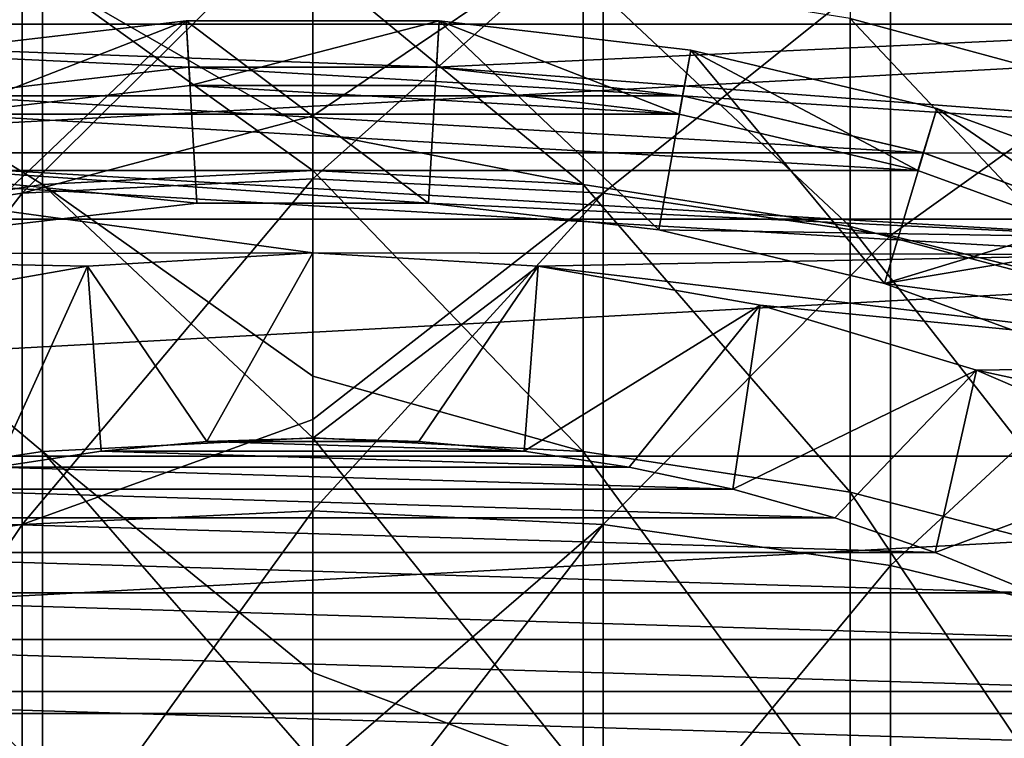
# Model space of a CAD drawing. Header units: millimetres. Extents: x -25 to 64, y -3 to 358.
# Tile 314 of 327: x -1.58 to 3.73, y 350.06 to 353.94. Entities that reach past the tile are written whole.
import ezdxf

# ---------------------------------------------------------------- set-up
doc = ezdxf.new("R2010")
doc.units = ezdxf.units.MM
doc.header["$LTSCALE"] = 52.148148
for name, color, linetype in [('386', 7, 'CONTINUOUS'), ('387', 7, 'CONTINUOUS'), ('388', 7, 'CONTINUOUS'), ('389', 7, 'CONTINUOUS'), ('404', 7, 'CONTINUOUS'), ('435', 7, 'CONTINUOUS'), ('450', 7, 'CONTINUOUS'), ('452', 7, 'CONTINUOUS'), ('453', 7, 'CONTINUOUS'), ('454', 7, 'CONTINUOUS'), ('461', 7, 'CONTINUOUS'), ('462', 7, 'CONTINUOUS'), ('463', 7, 'CONTINUOUS'), ('464', 7, 'CONTINUOUS'), ('466', 7, 'CONTINUOUS'), ('467', 7, 'CONTINUOUS'), ('468', 7, 'CONTINUOUS')]:
    doc.layers.add(name, color=color, linetype=linetype)

msp = doc.modelspace()

# ---------------------------------------------------------------- linework, layer by layer
at = {"layer": '386', "color": 7, "linetype": 'CONTINUOUS', "true_color": 0xaaaaaa}
for points in [[(4.6353, 353.8537, 27.5989), (3.1187, 354.2422, 27.4796), (4.6353, 354.9967, 31.8856), (4.6353, 353.8537, 27.5989)], [(0, 354.5555, 27.3833), (1.5679, 354.4769, 27.4074), (0, 353.417, 24.0321), (0, 354.5555, 27.3833)], [(1.5679, 353.0005, 23.1722), (0, 353.077, 23.1422), (1.5679, 354.4769, 27.4074), (1.5679, 353.0005, 23.1722)], [(1.5679, 354.4769, 27.4074), (0, 353.077, 23.1422), (0, 353.417, 24.0321), (1.5679, 354.4769, 27.4074)], [(3.1187, 354.2422, 27.4796), (1.5679, 353.0005, 23.1722), (1.5679, 354.4769, 27.4074), (3.1187, 354.2422, 27.4796)], [(3.1187, 352.7717, 23.2616), (1.5679, 353.0005, 23.1722), (3.1187, 354.2422, 27.4796), (3.1187, 352.7717, 23.2616)], [(4.6353, 353.8537, 27.5989), (3.1187, 352.7717, 23.2616), (3.1187, 354.2422, 27.4796), (4.6353, 353.8537, 27.5989)], [(4.6353, 352.3933, 23.4097), (3.1187, 352.7717, 23.2616), (4.6353, 353.8537, 27.5989), (4.6353, 352.3933, 23.4097)], [(0, 353.077, 23.1422), (1.5679, 353.0005, 23.1722), (0, 351.7779, 20.0751), (0, 353.077, 23.1422)], [(1.5679, 351.2113, 19.0592), (0, 351.2854, 19.0236), (1.5679, 353.0005, 23.1722), (1.5679, 351.2113, 19.0592)], [(1.5679, 353.0005, 23.1722), (0, 351.2854, 19.0236), (0, 351.7779, 20.0751), (1.5679, 353.0005, 23.1722)], [(3.1187, 352.7717, 23.2616), (1.5679, 351.2113, 19.0592), (1.5679, 353.0005, 23.1722), (3.1187, 352.7717, 23.2616)], [(3.1187, 350.9899, 19.1655), (1.5679, 351.2113, 19.0592), (3.1187, 352.7717, 23.2616), (3.1187, 350.9899, 19.1655)], [(4.6353, 352.3933, 23.4097), (3.1187, 350.9899, 19.1655), (3.1187, 352.7717, 23.2616), (4.6353, 352.3933, 23.4097)], [(4.6353, 350.6236, 19.3414), (3.1187, 350.9899, 19.1655), (4.6353, 352.3933, 23.4097), (4.6353, 350.6236, 19.3414)], [(0, 351.2854, 19.0236), (1.5679, 351.2113, 19.0592), (0, 349.8607, 16.2451), (0, 351.2854, 19.0236)], [(1.5679, 349.1195, 15.0916), (0, 349.1907, 15.0505), (1.5679, 351.2113, 19.0592), (1.5679, 349.1195, 15.0916)], [(1.5679, 351.2113, 19.0592), (0, 349.1907, 15.0505), (0, 349.8607, 16.2451), (1.5679, 351.2113, 19.0592)], [(3.1187, 350.9899, 19.1655), (1.5679, 349.1195, 15.0916), (1.5679, 351.2113, 19.0592), (3.1187, 350.9899, 19.1655)], [(3.1187, 348.9066, 15.2142), (1.5679, 349.1195, 15.0916), (3.1187, 350.9899, 19.1655), (3.1187, 348.9066, 15.2142)], [(4.6353, 350.6236, 19.3414), (3.1187, 348.9066, 15.2142), (3.1187, 350.9899, 19.1655), (4.6353, 350.6236, 19.3414)], [(4.6353, 348.5545, 15.417), (3.1187, 348.9066, 15.2142), (4.6353, 350.6236, 19.3414), (4.6353, 348.5545, 15.417)]]:
    msp.add_3dface(points, dxfattribs=at)
at = {"layer": '387', "color": 7, "linetype": 'CONTINUOUS', "true_color": 0xaaaaaa}
for points in [[(0, 354.5555, 27.3833), (0, 353.417, 24.0321), (-1.5679, 353.0005, 23.1722), (0, 354.5555, 27.3833)], [(0, 354.5555, 27.3833), (-1.5679, 353.0005, 23.1722), (-1.5679, 354.4769, 27.4074), (0, 354.5555, 27.3833)], [(-1.5679, 353.0005, 23.1722), (-3.1187, 352.7717, 23.2616), (-1.5679, 354.4769, 27.4074), (-1.5679, 353.0005, 23.1722)], [(-1.5679, 354.4769, 27.4074), (-3.1187, 352.7717, 23.2616), (-3.1187, 354.2422, 27.4796), (-1.5679, 354.4769, 27.4074)], [(0, 353.417, 24.0321), (0, 353.077, 23.1422), (-1.5679, 353.0005, 23.1722), (0, 353.417, 24.0321)], [(0, 353.077, 23.1422), (0, 351.7779, 20.0751), (-1.5679, 351.2113, 19.0592), (0, 353.077, 23.1422)], [(0, 353.077, 23.1422), (-1.5679, 351.2113, 19.0592), (-1.5679, 353.0005, 23.1722), (0, 353.077, 23.1422)], [(-1.5679, 351.2113, 19.0592), (-3.1187, 350.9899, 19.1655), (-1.5679, 353.0005, 23.1722), (-1.5679, 351.2113, 19.0592)], [(-1.5679, 353.0005, 23.1722), (-3.1187, 350.9899, 19.1655), (-3.1187, 352.7717, 23.2616), (-1.5679, 353.0005, 23.1722)], [(0, 351.7779, 20.0751), (0, 351.2854, 19.0236), (-1.5679, 351.2113, 19.0592), (0, 351.7779, 20.0751)], [(0, 351.2854, 19.0236), (0, 349.8607, 16.2451), (-1.5679, 349.1195, 15.0916), (0, 351.2854, 19.0236)], [(0, 351.2854, 19.0236), (-1.5679, 349.1195, 15.0916), (-1.5679, 351.2113, 19.0592), (0, 351.2854, 19.0236)], [(-1.5679, 349.1195, 15.0916), (-3.1187, 348.9066, 15.2142), (-1.5679, 351.2113, 19.0592), (-1.5679, 349.1195, 15.0916)], [(-1.5679, 351.2113, 19.0592), (-3.1187, 348.9066, 15.2142), (-3.1187, 350.9899, 19.1655), (-1.5679, 351.2113, 19.0592)]]:
    msp.add_3dface(points, dxfattribs=at)
at = {"layer": '388', "color": 7, "linetype": 'CONTINUOUS', "true_color": 0xaaaaaa}
for points in [[(0, 354.2498, 32.0551), (-1.4596, 354.1726, 32.0726), (0, 353.3303, 28.5186), (0, 354.2498, 32.0551)], [(-2.9021, 353.942, 32.1249), (-1.4596, 353.046, 27.847), (-1.4596, 354.1726, 32.0726), (-2.9021, 353.942, 32.1249)], [(-1.4596, 353.046, 27.847), (0, 353.1216, 27.8237), (-1.4596, 354.1726, 32.0726), (-1.4596, 353.046, 27.847)], [(-1.4596, 354.1726, 32.0726), (0, 353.1216, 27.8237), (0, 353.3303, 28.5186), (-1.4596, 354.1726, 32.0726)], [(-2.9021, 352.8199, 27.9164), (-1.4596, 353.046, 27.847), (-2.9021, 353.942, 32.1249), (-2.9021, 352.8199, 27.9164)], [(0, 353.1216, 27.8237), (-1.4596, 353.046, 27.847), (0, 352.0116, 24.5563), (0, 353.1216, 27.8237)], [(-2.9021, 352.8199, 27.9164), (-1.4596, 351.6064, 23.7175), (-1.4596, 353.046, 27.847), (-2.9021, 352.8199, 27.9164)], [(-1.4596, 351.6064, 23.7175), (0, 351.6801, 23.6887), (-1.4596, 353.046, 27.847), (-1.4596, 351.6064, 23.7175)], [(-1.4596, 353.046, 27.847), (0, 351.6801, 23.6887), (0, 352.0116, 24.5563), (-1.4596, 353.046, 27.847)], [(-2.9021, 351.3861, 23.8036), (-1.4596, 351.6064, 23.7175), (-2.9021, 352.8199, 27.9164), (-2.9021, 351.3861, 23.8036)], [(0, 351.6801, 23.6887), (-1.4596, 351.6064, 23.7175), (0, 350.4135, 20.6982), (0, 351.6801, 23.6887)], [(-2.9021, 351.3861, 23.8036), (-1.4596, 349.8619, 19.7073), (-1.4596, 351.6064, 23.7175), (-2.9021, 351.3861, 23.8036)], [(-1.4596, 349.8619, 19.7073), (0, 349.9332, 19.673), (-1.4596, 351.6064, 23.7175), (-1.4596, 349.8619, 19.7073)], [(-1.4596, 351.6064, 23.7175), (0, 349.9332, 19.673), (0, 350.4135, 20.6982), (-1.4596, 351.6064, 23.7175)], [(-2.9021, 349.6487, 19.8097), (-1.4596, 349.8619, 19.7073), (-2.9021, 351.3861, 23.8036), (-2.9021, 349.6487, 19.8097)]]:
    msp.add_3dface(points, dxfattribs=at)
at = {"layer": '389', "color": 7, "linetype": 'CONTINUOUS', "true_color": 0xaaaaaa}
for points in [[(2.9021, 353.942, 32.1249), (4.3106, 353.5606, 32.2114), (2.9021, 354.7461, 36.4055), (2.9021, 353.942, 32.1249)], [(2.9021, 354.7461, 36.4055), (4.3106, 353.5606, 32.2114), (4.3106, 354.3594, 36.4633), (2.9021, 354.7461, 36.4055)], [(0, 354.2498, 32.0551), (0, 353.3303, 28.5186), (1.4596, 353.046, 27.847), (0, 354.2498, 32.0551)], [(0, 354.2498, 32.0551), (1.4596, 353.046, 27.847), (1.4596, 354.1726, 32.0726), (0, 354.2498, 32.0551)], [(1.4596, 353.046, 27.847), (2.9021, 352.8199, 27.9164), (1.4596, 354.1726, 32.0726), (1.4596, 353.046, 27.847)], [(1.4596, 354.1726, 32.0726), (2.9021, 352.8199, 27.9164), (2.9021, 353.942, 32.1249), (1.4596, 354.1726, 32.0726)], [(2.9021, 352.8199, 27.9164), (4.3106, 352.4461, 28.0312), (2.9021, 353.942, 32.1249), (2.9021, 352.8199, 27.9164)], [(2.9021, 353.942, 32.1249), (4.3106, 352.4461, 28.0312), (4.3106, 353.5606, 32.2114), (2.9021, 353.942, 32.1249)], [(0, 353.3303, 28.5186), (0, 353.1216, 27.8237), (1.4596, 353.046, 27.847), (0, 353.3303, 28.5186)], [(0, 353.1216, 27.8237), (0, 352.0116, 24.5563), (1.4596, 351.6064, 23.7175), (0, 353.1216, 27.8237)], [(0, 353.1216, 27.8237), (1.4596, 351.6064, 23.7175), (1.4596, 353.046, 27.847), (0, 353.1216, 27.8237)], [(1.4596, 351.6064, 23.7175), (2.9021, 351.3861, 23.8036), (1.4596, 353.046, 27.847), (1.4596, 351.6064, 23.7175)], [(1.4596, 353.046, 27.847), (2.9021, 351.3861, 23.8036), (2.9021, 352.8199, 27.9164), (1.4596, 353.046, 27.847)], [(2.9021, 351.3861, 23.8036), (4.3106, 351.0219, 23.9461), (2.9021, 352.8199, 27.9164), (2.9021, 351.3861, 23.8036)], [(2.9021, 352.8199, 27.9164), (4.3106, 351.0219, 23.9461), (4.3106, 352.4461, 28.0312), (2.9021, 352.8199, 27.9164)], [(0, 352.0116, 24.5563), (0, 351.6801, 23.6887), (1.4596, 351.6064, 23.7175), (0, 352.0116, 24.5563)], [(0, 351.6801, 23.6887), (0, 350.4135, 20.6982), (1.4596, 349.8619, 19.7073), (0, 351.6801, 23.6887)], [(0, 351.6801, 23.6887), (1.4596, 349.8619, 19.7073), (1.4596, 351.6064, 23.7175), (0, 351.6801, 23.6887)], [(1.4596, 349.8619, 19.7073), (2.9021, 349.6487, 19.8097), (1.4596, 351.6064, 23.7175), (1.4596, 349.8619, 19.7073)], [(1.4596, 351.6064, 23.7175), (2.9021, 349.6487, 19.8097), (2.9021, 351.3861, 23.8036), (1.4596, 351.6064, 23.7175)], [(2.9021, 349.6487, 19.8097), (4.3106, 349.2962, 19.979), (2.9021, 351.3861, 23.8036), (2.9021, 349.6487, 19.8097)], [(2.9021, 351.3861, 23.8036), (4.3106, 349.2962, 19.979), (4.3106, 351.0219, 23.9461), (2.9021, 351.3861, 23.8036)], [(0, 350.4135, 20.6982), (0, 349.9332, 19.673), (1.4596, 349.8619, 19.7073), (0, 350.4135, 20.6982)]]:
    msp.add_3dface(points, dxfattribs=at)
at = {"layer": '404', "color": 7, "linetype": 'CONTINUOUS', "true_color": 0x323232}
for points in [[(-4.2935, 354.4705, 67), (5.6404, 353.9127, 67), (-5.6404, 353.9127, 67), (-4.2935, 354.4705, 67)], [(4.2935, 354.4705, 67), (5.6404, 353.9127, 67), (-4.2935, 354.4705, 67), (4.2935, 354.4705, 67)], [(-5.6404, 353.9127, 67), (5.6404, 353.9127, 67), (0.6687, 353.6805, 67), (-5.6404, 353.9127, 67)], [(-1.9971, 353.5253, 67), (-5.6404, 353.9127, 67), (-0.6687, 353.6805, 67), (-1.9971, 353.5253, 67)], [(-0.6687, 353.6805, 67), (-5.6404, 353.9127, 67), (0.6687, 353.6805, 67), (-0.6687, 353.6805, 67)], [(5.6404, 353.9127, 67), (6.9164, 353.2074, 67), (0.6687, 353.6805, 67), (5.6404, 353.9127, 67)], [(0.6687, 353.6805, 67), (6.9164, 353.2074, 67), (1.9971, 353.5253, 67), (0.6687, 353.6805, 67)], [(1.9971, 353.5253, 67), (6.9164, 353.2074, 67), (3.2982, 353.2169, 67), (1.9971, 353.5253, 67)], [(3.2982, 353.2169, 67), (6.9164, 353.2074, 67), (4.5548, 352.7596, 67), (3.2982, 353.2169, 67)]]:
    msp.add_3dface(points, dxfattribs=at)
at = {"layer": '435', "color": 7, "linetype": 'CONTINUOUS', "true_color": 0x323232}
for points in [[(-0.6832, 353.9301, 101), (-2.0404, 353.7715, 101), (-1.8692, 352.8012, 67.5), (-0.6832, 353.9301, 101)], [(-0.6258, 352.9465, 67.5), (-0.6832, 353.9301, 101), (-1.8692, 352.8012, 67.5), (-0.6258, 352.9465, 67.5)], [(0.6832, 353.9301, 101), (-0.6832, 353.9301, 101), (0.6258, 352.9465, 67.5), (0.6832, 353.9301, 101)], [(0.6258, 352.9465, 67.5), (-0.6832, 353.9301, 101), (-0.6258, 352.9465, 67.5), (0.6258, 352.9465, 67.5)], [(1.8692, 352.8012, 67.5), (0.6832, 353.9301, 101), (0.6258, 352.9465, 67.5), (1.8692, 352.8012, 67.5)], [(2.0404, 353.7715, 101), (0.6832, 353.9301, 101), (1.8692, 352.8012, 67.5), (2.0404, 353.7715, 101)], [(3.0875, 352.5124, 67.5), (2.0404, 353.7715, 101), (1.8692, 352.8012, 67.5), (3.0875, 352.5124, 67.5)], [(3.3699, 353.4564, 101), (2.0404, 353.7715, 101), (3.0875, 352.5124, 67.5), (3.3699, 353.4564, 101)], [(4.6539, 352.989, 101), (3.3699, 353.4564, 101), (3.0875, 352.5124, 67.5), (4.6539, 352.989, 101)], [(4.2637, 352.0843, 67.5), (4.6539, 352.989, 101), (3.0875, 352.5124, 67.5), (4.2637, 352.0843, 67.5)]]:
    msp.add_3dface(points, dxfattribs=at)
at = {"layer": '450', "color": 7, "linetype": 'CONTINUOUS', "true_color": 0x323232}
for points in [[(-0.6685, 353.6805, 67.5), (1.9968, 353.5253, 67.5), (-1.9968, 353.5253, 67.5), (-0.6685, 353.6805, 67.5)], [(0.6685, 353.6805, 67.5), (1.9968, 353.5253, 67.5), (-0.6685, 353.6805, 67.5), (0.6685, 353.6805, 67.5)], [(-1.9968, 353.5253, 67.5), (3.2983, 353.2168, 67.5), (-3.2983, 353.2168, 67.5), (-1.9968, 353.5253, 67.5)], [(1.9968, 353.5253, 67.5), (3.2983, 353.2168, 67.5), (-1.9968, 353.5253, 67.5), (1.9968, 353.5253, 67.5)], [(0.6258, 352.9465, 67.5), (-0.6258, 352.9465, 67.5), (-3.2983, 353.2168, 67.5), (0.6258, 352.9465, 67.5)], [(4.555, 352.7595, 67.5), (0.6258, 352.9465, 67.5), (-3.2983, 353.2168, 67.5), (4.555, 352.7595, 67.5)], [(-0.6258, 352.9465, 67.5), (-1.8692, 352.8012, 67.5), (-3.2983, 353.2168, 67.5), (-0.6258, 352.9465, 67.5)], [(3.2983, 353.2168, 67.5), (4.555, 352.7595, 67.5), (-3.2983, 353.2168, 67.5), (3.2983, 353.2168, 67.5)], [(1.8692, 352.8012, 67.5), (0.6258, 352.9465, 67.5), (4.555, 352.7595, 67.5), (1.8692, 352.8012, 67.5)], [(3.0875, 352.5124, 67.5), (1.8692, 352.8012, 67.5), (4.555, 352.7595, 67.5), (3.0875, 352.5124, 67.5)], [(5.7499, 352.1593, 67.5), (3.0875, 352.5124, 67.5), (4.555, 352.7595, 67.5), (5.7499, 352.1593, 67.5)], [(4.2637, 352.0843, 67.5), (3.0875, 352.5124, 67.5), (5.7499, 352.1593, 67.5), (4.2637, 352.0843, 67.5)]]:
    msp.add_3dface(points, dxfattribs=at)
at = {"layer": '452', "color": 7, "linetype": 'CONTINUOUS', "true_color": 0x323232}
for points in [[(-1.9971, 353.5253, 67), (-0.6687, 353.6805, 67), (-1.9968, 353.5253, 67.5), (-1.9971, 353.5253, 67)], [(-0.6687, 353.6805, 67), (-0.6685, 353.6805, 67.5), (-1.9968, 353.5253, 67.5), (-0.6687, 353.6805, 67)], [(-0.6687, 353.6805, 67), (0.6687, 353.6805, 67), (-0.6685, 353.6805, 67.5), (-0.6687, 353.6805, 67)], [(0.6687, 353.6805, 67), (0.6685, 353.6805, 67.5), (-0.6685, 353.6805, 67.5), (0.6687, 353.6805, 67)], [(0.6687, 353.6805, 67), (1.9968, 353.5253, 67.5), (0.6685, 353.6805, 67.5), (0.6687, 353.6805, 67)], [(0.6687, 353.6805, 67), (1.9971, 353.5253, 67), (1.9968, 353.5253, 67.5), (0.6687, 353.6805, 67)], [(1.9971, 353.5253, 67), (3.2982, 353.2169, 67), (1.9968, 353.5253, 67.5), (1.9971, 353.5253, 67)], [(3.2982, 353.2169, 67), (3.2983, 353.2168, 67.5), (1.9968, 353.5253, 67.5), (3.2982, 353.2169, 67)], [(3.2982, 353.2169, 67), (4.5548, 352.7596, 67), (3.2983, 353.2168, 67.5), (3.2982, 353.2169, 67)], [(4.5548, 352.7596, 67), (4.555, 352.7595, 67.5), (3.2983, 353.2168, 67.5), (4.5548, 352.7596, 67)]]:
    msp.add_3dface(points, dxfattribs=at)
at = {"layer": '453', "color": 7, "linetype": 'CONTINUOUS', "true_color": 0x323232}
for points in [[(-2.0404, 353.7715, 101), (-0.6832, 353.9301, 101), (-1.9784, 353.427, 101), (-2.0404, 353.7715, 101)], [(-1.9784, 353.427, 101), (-0.6832, 353.9301, 101), (-0.6625, 353.5807, 101), (-1.9784, 353.427, 101)], [(-0.6832, 353.9301, 101), (0.6832, 353.9301, 101), (-0.6625, 353.5807, 101), (-0.6832, 353.9301, 101)], [(-0.6625, 353.5807, 101), (0.6832, 353.9301, 101), (0.6625, 353.5807, 101), (-0.6625, 353.5807, 101)], [(0.6625, 353.5807, 101), (0.6832, 353.9301, 101), (1.9784, 353.427, 101), (0.6625, 353.5807, 101)], [(0.6832, 353.9301, 101), (2.0404, 353.7715, 101), (1.9784, 353.427, 101), (0.6832, 353.9301, 101)], [(1.9784, 353.427, 101), (2.0404, 353.7715, 101), (3.2676, 353.1217, 101), (1.9784, 353.427, 101)], [(2.0404, 353.7715, 101), (3.3699, 353.4564, 101), (3.2676, 353.1217, 101), (2.0404, 353.7715, 101)], [(3.2676, 353.1217, 101), (3.3699, 353.4564, 101), (4.5127, 352.6688, 101), (3.2676, 353.1217, 101)], [(3.3699, 353.4564, 101), (4.6539, 352.989, 101), (4.5127, 352.6688, 101), (3.3699, 353.4564, 101)]]:
    msp.add_3dface(points, dxfattribs=at)
at = {"layer": '454', "color": 7, "linetype": 'CONTINUOUS', "true_color": 0xaaaaaa}
for points in [[(-10.0346, 354.0135, 237), (-11.253, 352.8592, 237), (10.0346, 354.0135, 237), (-10.0346, 354.0135, 237)], [(10.0346, 354.0135, 237), (-11.253, 352.8592, 237), (11.253, 352.8592, 237), (10.0346, 354.0135, 237)], [(-11.253, 352.8592, 237), (-12.3394, 351.5802, 237), (11.253, 352.8592, 237), (-11.253, 352.8592, 237)], [(11.253, 352.8592, 237), (-12.3394, 351.5802, 237), (12.3394, 351.5802, 237), (11.253, 352.8592, 237)], [(-12.3394, 351.5802, 237), (-13.2812, 350.1912, 237), (12.3394, 351.5802, 237), (-12.3394, 351.5802, 237)], [(12.3394, 351.5802, 237), (-13.2812, 350.1912, 237), (13.2812, 350.1912, 237), (12.3394, 351.5802, 237)], [(-13.2812, 350.1912, 237), (-14.0674, 348.7082, 237), (13.2812, 350.1912, 237), (-13.2812, 350.1912, 237)], [(13.2812, 350.1912, 237), (-14.0674, 348.7082, 237), (14.0674, 348.7082, 237), (13.2812, 350.1912, 237)]]:
    msp.add_3dface(points, dxfattribs=at)
at = {"layer": '461', "color": 7, "linetype": 'CONTINUOUS', "true_color": 0x323232}
for points in [[(-1.1423, 351.6083, 86), (-0.5722, 351.6601, 86), (1.1423, 351.6083, 86), (-1.1423, 351.6083, 86)], [(-0.5722, 351.6601, 86), (0, 351.6775, 86), (0.5722, 351.6601, 86), (-0.5722, 351.6601, 86)], [(1.1423, 351.6083, 86), (-0.5722, 351.6601, 86), (0.5722, 351.6601, 86), (1.1423, 351.6083, 86)], [(-1.7083, 351.5221, 86), (-1.1423, 351.6083, 86), (1.7083, 351.5221, 86), (-1.7083, 351.5221, 86)], [(1.7083, 351.5221, 86), (-1.1423, 351.6083, 86), (1.1423, 351.6083, 86), (1.7083, 351.5221, 86)], [(-2.268, 351.402, 86), (-1.7083, 351.5221, 86), (2.268, 351.402, 86), (-2.268, 351.402, 86)], [(2.268, 351.402, 86), (-1.7083, 351.5221, 86), (1.7083, 351.5221, 86), (2.268, 351.402, 86)], [(-2.8195, 351.2483, 86), (-2.268, 351.402, 86), (2.8195, 351.2483, 86), (-2.8195, 351.2483, 86)], [(2.8195, 351.2483, 86), (-2.268, 351.402, 86), (2.268, 351.402, 86), (2.8195, 351.2483, 86)], [(-3.3607, 351.0615, 86), (-2.8195, 351.2483, 86), (3.3607, 351.0615, 86), (-3.3607, 351.0615, 86)], [(3.3607, 351.0615, 86), (-2.8195, 351.2483, 86), (2.8195, 351.2483, 86), (3.3607, 351.0615, 86)], [(-3.8896, 350.8424, 86), (-3.3607, 351.0615, 86), (3.8896, 350.8424, 86), (-3.8896, 350.8424, 86)], [(3.8896, 350.8424, 86), (-3.3607, 351.0615, 86), (3.3607, 351.0615, 86), (3.8896, 350.8424, 86)], [(-4.4043, 350.5918, 86), (-3.8896, 350.8424, 86), (4.4043, 350.5918, 86), (-4.4043, 350.5918, 86)], [(4.4043, 350.5918, 86), (-3.8896, 350.8424, 86), (3.8896, 350.8424, 86), (4.4043, 350.5918, 86)], [(-4.903, 350.3106, 86), (-4.4043, 350.5918, 86), (4.903, 350.3106, 86), (-4.903, 350.3106, 86)], [(4.903, 350.3106, 86), (-4.4043, 350.5918, 86), (4.4043, 350.5918, 86), (4.903, 350.3106, 86)], [(-5.3837, 349.9997, 86), (-4.903, 350.3106, 86), (5.3837, 349.9997, 86), (-5.3837, 349.9997, 86)], [(5.3837, 349.9997, 86), (-4.903, 350.3106, 86), (4.903, 350.3106, 86), (5.3837, 349.9997, 86)]]:
    msp.add_3dface(points, dxfattribs=at)
at = {"layer": '462', "color": 7, "linetype": 'CONTINUOUS', "true_color": 0x323232}
for points in [[(-1.2164, 352.6067, 95), (0, 352.6775, 95), (-1.2163, 352.6067, 86.5774), (-1.2164, 352.6067, 95)], [(0, 352.6775, 95), (0, 352.6775, 86.5774), (-1.2163, 352.6067, 86.5774), (0, 352.6775, 95)], [(-2.4162, 352.3951, 95), (-1.2164, 352.6067, 95), (-2.4162, 352.3951, 86.5774), (-2.4162, 352.3951, 95)], [(-2.4162, 352.3951, 86.5774), (-1.2164, 352.6067, 95), (-1.2163, 352.6067, 86.5774), (-2.4162, 352.3951, 86.5774)]]:
    msp.add_3dface(points, dxfattribs=at)
at = {"layer": '463', "color": 7, "linetype": 'CONTINUOUS', "true_color": 0x323232}
for points in [[(-0.6625, 353.5807, 95), (1.9784, 353.427, 95), (-1.9784, 353.427, 95), (-0.6625, 353.5807, 95)], [(0.6625, 353.5807, 95), (1.9784, 353.427, 95), (-0.6625, 353.5807, 95), (0.6625, 353.5807, 95)], [(-1.9784, 353.427, 95), (3.2676, 353.1217, 95), (-3.2676, 353.1217, 95), (-1.9784, 353.427, 95)], [(1.9784, 353.427, 95), (3.2676, 353.1217, 95), (-1.9784, 353.427, 95), (1.9784, 353.427, 95)], [(-3.2676, 353.1217, 95), (0, 352.6775, 95), (-4.5127, 352.6688, 95), (-3.2676, 353.1217, 95)], [(4.5127, 352.6688, 95), (0, 352.6775, 95), (-3.2676, 353.1217, 95), (4.5127, 352.6688, 95)], [(3.2676, 353.1217, 95), (4.5127, 352.6688, 95), (-3.2676, 353.1217, 95), (3.2676, 353.1217, 95)], [(0, 352.6775, 95), (-1.2164, 352.6067, 95), (-4.5127, 352.6688, 95), (0, 352.6775, 95)], [(-1.2164, 352.6067, 95), (-2.4162, 352.3951, 95), (-4.5127, 352.6688, 95), (-1.2164, 352.6067, 95)], [(0, 352.6775, 95), (4.5127, 352.6688, 95), (1.2164, 352.6067, 95), (0, 352.6775, 95)], [(4.5127, 352.6688, 95), (5.6968, 352.0745, 95), (1.2164, 352.6067, 95), (4.5127, 352.6688, 95)], [(1.2164, 352.6067, 95), (5.6968, 352.0745, 95), (2.4162, 352.3951, 95), (1.2164, 352.6067, 95)], [(2.4162, 352.3951, 95), (5.6968, 352.0745, 95), (3.5835, 352.0456, 95), (2.4162, 352.3951, 95)], [(5.6968, 352.0745, 95), (6.804, 351.3469, 95), (3.5835, 352.0456, 95), (5.6968, 352.0745, 95)], [(3.5835, 352.0456, 95), (6.804, 351.3469, 95), (4.7023, 351.563, 95), (3.5835, 352.0456, 95)]]:
    msp.add_3dface(points, dxfattribs=at)
at = {"layer": '464', "color": 7, "linetype": 'CONTINUOUS', "true_color": 0x323232}
for points in [[(-1.9784, 353.427, 101), (-0.6625, 353.5807, 101), (-1.9784, 353.427, 95), (-1.9784, 353.427, 101)], [(-0.6625, 353.5807, 101), (-0.6625, 353.5807, 95), (-1.9784, 353.427, 95), (-0.6625, 353.5807, 101)], [(-0.6625, 353.5807, 101), (0.6625, 353.5807, 101), (-0.6625, 353.5807, 95), (-0.6625, 353.5807, 101)], [(0.6625, 353.5807, 101), (0.6625, 353.5807, 95), (-0.6625, 353.5807, 95), (0.6625, 353.5807, 101)], [(0.6625, 353.5807, 101), (1.9784, 353.427, 101), (0.6625, 353.5807, 95), (0.6625, 353.5807, 101)], [(1.9784, 353.427, 101), (1.9784, 353.427, 95), (0.6625, 353.5807, 95), (1.9784, 353.427, 101)], [(1.9784, 353.427, 101), (3.2676, 353.1217, 101), (1.9784, 353.427, 95), (1.9784, 353.427, 101)], [(3.2676, 353.1217, 101), (3.2676, 353.1217, 95), (1.9784, 353.427, 95), (3.2676, 353.1217, 101)], [(3.2676, 353.1217, 101), (4.5127, 352.6688, 101), (3.2676, 353.1217, 95), (3.2676, 353.1217, 101)], [(4.5127, 352.6688, 101), (4.5127, 352.6688, 95), (3.2676, 353.1217, 95), (4.5127, 352.6688, 101)]]:
    msp.add_3dface(points, dxfattribs=at)
at = {"layer": '466', "color": 7, "linetype": 'CONTINUOUS', "true_color": 0x323232}
for points in [[(0, 352.6775, 86.5774), (0, 352.6775, 95), (1.2164, 352.6067, 95), (0, 352.6775, 86.5774)], [(0, 352.6775, 86.5774), (1.2164, 352.6067, 95), (1.2163, 352.6067, 86.5774), (0, 352.6775, 86.5774)], [(1.2164, 352.6067, 95), (2.4162, 352.3951, 95), (1.2163, 352.6067, 86.5774), (1.2164, 352.6067, 95)], [(1.2163, 352.6067, 86.5774), (2.4162, 352.3951, 95), (2.4162, 352.3951, 86.5774), (1.2163, 352.6067, 86.5774)], [(2.4162, 352.3951, 95), (3.5835, 352.0456, 95), (2.4162, 352.3951, 86.5774), (2.4162, 352.3951, 95)], [(2.4162, 352.3951, 86.5774), (3.5835, 352.0456, 95), (3.5835, 352.0456, 86.5774), (2.4162, 352.3951, 86.5774)], [(3.5835, 352.0456, 95), (4.7023, 351.563, 95), (3.5835, 352.0456, 86.5774), (3.5835, 352.0456, 95)], [(3.5835, 352.0456, 86.5774), (4.7023, 351.563, 95), (4.7023, 351.5631, 86.5774), (3.5835, 352.0456, 86.5774)]]:
    msp.add_3dface(points, dxfattribs=at)
at = {"layer": '467', "color": 7, "linetype": 'CONTINUOUS', "true_color": 0x323232}
for points in [[(0, 351.6775, 86), (0, 352.6775, 86.5774), (1.2163, 352.6067, 86.5774), (0, 351.6775, 86)], [(0.5722, 351.6601, 86), (0, 351.6775, 86), (1.2163, 352.6067, 86.5774), (0.5722, 351.6601, 86)], [(1.1423, 351.6083, 86), (0.5722, 351.6601, 86), (1.2163, 352.6067, 86.5774), (1.1423, 351.6083, 86)], [(1.1423, 351.6083, 86), (1.2163, 352.6067, 86.5774), (2.4162, 352.3951, 86.5774), (1.1423, 351.6083, 86)], [(1.7083, 351.5221, 86), (1.1423, 351.6083, 86), (2.4162, 352.3951, 86.5774), (1.7083, 351.5221, 86)], [(2.268, 351.402, 86), (1.7083, 351.5221, 86), (2.4162, 352.3951, 86.5774), (2.268, 351.402, 86)], [(2.268, 351.402, 86), (2.4162, 352.3951, 86.5774), (3.5835, 352.0456, 86.5774), (2.268, 351.402, 86)], [(2.8195, 351.2483, 86), (2.268, 351.402, 86), (3.5835, 352.0456, 86.5774), (2.8195, 351.2483, 86)], [(3.3607, 351.0615, 86), (2.8195, 351.2483, 86), (3.5835, 352.0456, 86.5774), (3.3607, 351.0615, 86)], [(3.3607, 351.0615, 86), (3.5835, 352.0456, 86.5774), (4.7023, 351.5631, 86.5774), (3.3607, 351.0615, 86)], [(3.8896, 350.8424, 86), (3.3607, 351.0615, 86), (4.7023, 351.5631, 86.5774), (3.8896, 350.8424, 86)]]:
    msp.add_3dface(points, dxfattribs=at)
at = {"layer": '468', "color": 7, "linetype": 'CONTINUOUS', "true_color": 0x323232}
for points in [[(0, 352.6775, 86.5774), (-0.5722, 351.6601, 86), (-1.2163, 352.6067, 86.5774), (0, 352.6775, 86.5774)], [(0, 351.6775, 86), (-0.5722, 351.6601, 86), (0, 352.6775, 86.5774), (0, 351.6775, 86)], [(-1.7083, 351.5221, 86), (-2.4162, 352.3951, 86.5774), (-1.2163, 352.6067, 86.5774), (-1.7083, 351.5221, 86)], [(-1.1423, 351.6083, 86), (-1.7083, 351.5221, 86), (-1.2163, 352.6067, 86.5774), (-1.1423, 351.6083, 86)], [(-0.5722, 351.6601, 86), (-1.1423, 351.6083, 86), (-1.2163, 352.6067, 86.5774), (-0.5722, 351.6601, 86)]]:
    msp.add_3dface(points, dxfattribs=at)

doc.saveas('drawing.dxf')
